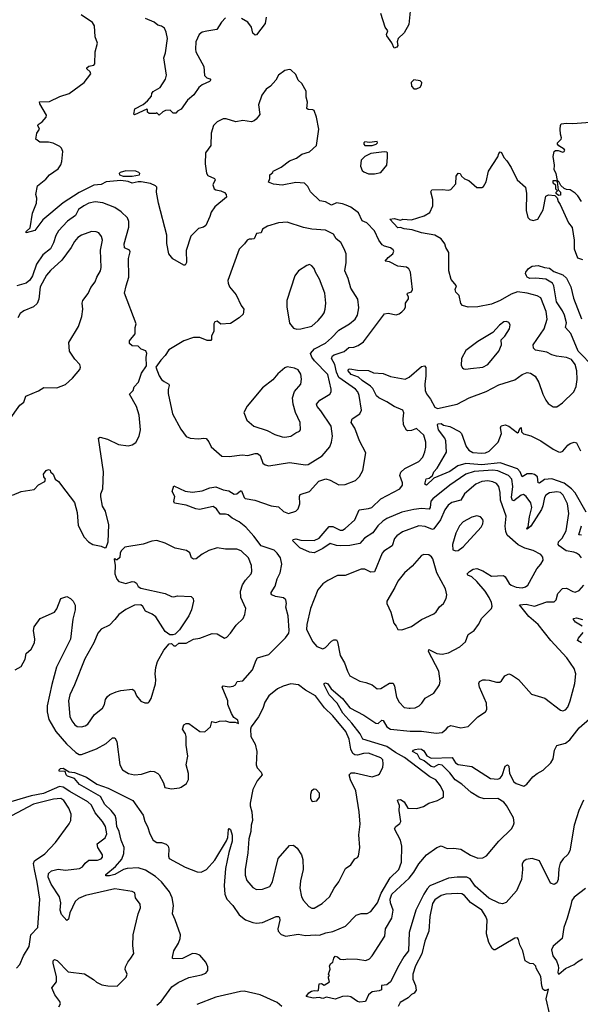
# Model space of a CAD drawing. Extents: x 2057697 to 2160550, y 827490 to 1016834.
# Tile 492 of 509: x 2136682 to 2141236, y 991402 to 999395. Entities that reach past the tile are written whole.
import ezdxf

# ---------------------------------------------------------------- set-up
doc = ezdxf.new("R2010")
doc.units = 0

msp = doc.modelspace()

# ---------------------------------------------------------------- linework, layer by layer
at = {"layer": '0CON20XD'}
for points in [[(2139866.2, 999575), (2139843.8, 999355), (2139805, 999287.5), (2139756.9, 999243.1), (2139748.2, 999215), (2139753.5, 999185), (2139745, 999171.1), (2139725, 999162.9), (2139705, 999206.7), (2139663.6, 999263.6), (2139661.2, 999275), (2139672, 999305), (2139650, 999335), (2139616.6, 999446.6)], [(2137225, 998022.4), (2137165, 997991.8), (2137035, 997908.5), (2136870.3, 997769.7), (2136805, 997683.1), (2136733.3, 997663.3), (2136735, 997676.2), (2136767.5, 997705), (2136785.4, 997825), (2136819.2, 997905), (2136820, 997945), (2136813.3, 997975), (2136828, 998045), (2136895, 998100), (2136923.3, 998135), (2136993.3, 998185), (2137015, 998217.5), (2137023.8, 998245), (2137031.2, 998325), (2137020.7, 998350.7), (2137007.5, 998365), (2136955, 998392), (2136915, 998400), (2136845, 998400), (2136813.9, 998423.9), (2136821.2, 998475), (2136842.5, 998505), (2136830, 998535), (2136833.3, 998545), (2136863.3, 998565), (2136898, 998605), (2136900.7, 998620.7), (2136845, 998712.5), (2136842.3, 998727.7), (2136925, 998732.2), (2137009.1, 998770.9), (2137085, 998796.2), (2137205.9, 998884.1), (2137258.8, 998955), (2137255, 998972.5), (2137226.7, 998995), (2137226.2, 999005), (2137242.4, 999017.6), (2137283.6, 999026.4), (2137293, 999037), (2137293.8, 999135), (2137313.3, 999205), (2137294, 999255), (2137289.2, 999345), (2137272.4, 999372.4), (2137182, 999435)], [(2138355, 999411.4), (2138320.8, 999375), (2138283.3, 999316.7), (2138201.1, 999301.1), (2138165, 999292.5), (2138140.5, 999275), (2138113.8, 999215), (2138109.1, 999155), (2138113.5, 999135), (2138178.6, 999015), (2138183.2, 998943.2), (2138202.4, 998922.4), (2138226.7, 998915), (2138236, 998905), (2138225, 998892), (2138164.5, 998865.5), (2138136.1, 998843.9), (2138097.5, 998785), (2138045, 998742.5), (2137995, 998667.5), (2137965, 998652.5), (2137950, 998635), (2137930, 998635), (2137905, 998660), (2137867, 998657), (2137845, 998647.5), (2137815, 998620), (2137795, 998640), (2137787.5, 998632.5), (2137735, 998632.5), (2137720, 998645), (2137720, 998665), (2137715, 998667.5), (2137615, 998623.8), (2137608.3, 998628.3), (2137617.5, 998672.5), (2137685, 998707.1), (2137720, 998735), (2137754, 998775), (2137755.8, 998795), (2137765, 998811.2), (2137823.8, 998845), (2137866.7, 998913.3), (2137874.4, 998945), (2137853.1, 999085), (2137867.3, 999127.3), (2137883.2, 999243.2), (2137871.9, 999295), (2137857.1, 999325), (2137835, 999342.9), (2137805, 999350.8), (2137773.7, 999373.7), (2137704.6, 999404.6)], [(2138684.3, 999415), (2138676.7, 999365), (2138605, 999271.2), (2138595, 999268.8), (2138576, 999285), (2138565.6, 999335.6), (2138536.2, 999375), (2138485, 999405.8)], [(2136645, 994117.5), (2136695, 994143.8), (2136725.5, 994204.5), (2136735, 994250), (2136775.6, 994284.4), (2136802, 994335), (2136806, 994365), (2136794.3, 994435.7), (2136800, 994465), (2136847.5, 994535), (2136965, 994583.8), (2136985, 994613.3), (2137015, 994696.7), (2137065, 994712.5), (2137095, 994696.7), (2137116.7, 994675), (2137133, 994643), (2137133.3, 994605), (2137112.7, 994527.3), (2137095.8, 994365), (2136981.4, 994138.6), (2136942, 993998), (2136904.6, 993825), (2136903.9, 993775), (2136919.1, 993715), (2136975, 993616.5), (2137063.6, 993515), (2137137.5, 993445), (2137165, 993429.4), (2137185, 993429.4), (2137306.2, 993475), (2137385, 993518.1), (2137435, 993563.8), (2137455, 993563.8), (2137472.2, 993535), (2137494.2, 993345), (2137516.7, 993305), (2137565, 993274.2), (2137615, 993264.2), (2137671.2, 993268.8), (2137745, 993294.2), (2137775, 993290.8), (2137805, 993276), (2137815, 993263.3), (2137849.5, 993199.5), (2137861.7, 993161.7), (2137915, 993150), (2137980.7, 993159.3), (2137995, 993163.3), (2138037.5, 993195), (2138053, 993227), (2138054, 993275), (2138033.8, 993345), (2138048.8, 993415), (2138034.4, 993505), (2138034.3, 993575), (2138028, 993598), (2138003.6, 993636.4), (2138015, 993670), (2138035, 993682.5), (2138055, 993680), (2138145, 993616.7), (2138185, 993613.3), (2138232.5, 993655), (2138243, 993697), (2138275, 993688.8), (2138305, 993700), (2138355, 993702.5), (2138387, 993693), (2138431.7, 993691.7), (2138458.3, 993681.7), (2138455, 993707.5), (2138420.7, 993730.7), (2138402.3, 993762.3), (2138374.2, 993834.2), (2138373.3, 993865), (2138327.8, 993975), (2138335, 993986.4), (2138385, 993978.6), (2138417, 993983), (2138435.8, 993994.2), (2138448.8, 994021.2), (2138495, 994028.8), (2138572.1, 994117.9), (2138602, 994195), (2138615, 994214), (2138705, 994242.5), (2138763.1, 994296.9), (2138842.2, 994377.8), (2138867.5, 994415), (2138870.8, 994435), (2138861.9, 994555), (2138844.3, 994625), (2138849.2, 994655), (2138844.3, 994684.3), (2138825, 994702), (2138761.1, 994711.1), (2138731.2, 994725), (2138724.2, 994735), (2138724.3, 994745), (2138756.5, 994795), (2138773.6, 994855), (2138797.9, 994905), (2138810.9, 994975), (2138801.1, 995025), (2138774.4, 995065), (2138748.7, 995088.7), (2138644.8, 995124.8), (2138585, 995202.3), (2138518.2, 995275), (2138465, 995318.1), (2138407.8, 995347.7), (2138375, 995375.6), (2138355, 995381.5), (2138310.3, 995380.3), (2138281.5, 995425), (2138255, 995443.3), (2138141.6, 995418.4), (2138113.4, 995423.4), (2138035, 995453.8), (2137938.8, 995468.8), (2137933.8, 995483.8), (2137941.9, 995525), (2137921.2, 995565), (2137935, 995610), (2138025, 995568.6), (2138085, 995558), (2138165, 995569.2), (2138226.6, 995593.4), (2138275, 995601.9), (2138335, 995576.9), (2138380.9, 995570.9), (2138423.7, 995543.7), (2138445, 995546.7), (2138475, 995569.2), (2138485, 995570), (2138505, 995516.2), (2138515, 995508.6), (2138592.5, 995495), (2138725, 995449.4), (2138785, 995439.2), (2138825, 995402), (2138865, 995386.2), (2138925, 995404.2), (2138945.5, 995424.5), (2138957.5, 995465), (2138955.6, 995525), (2138960.9, 995539.1), (2139035, 995564.3), (2139112.7, 995647.3), (2139167.9, 995667.9), (2139205.4, 995655.4), (2139275, 995617.5), (2139325, 995621.4), (2139408.8, 995655), (2139443.4, 995686.6), (2139469.4, 995735), (2139495, 995877.5), (2139441.4, 995975), (2139405, 996078.8), (2139375.8, 996125), (2139383.8, 996155), (2139443.8, 996195), (2139458, 996225), (2139440.9, 996345), (2139428.5, 996375), (2139411.1, 996395), (2139275, 996490.9), (2139255.3, 996534.7), (2139242.6, 996595), (2139215.9, 996645), (2139221.8, 996665), (2139236.7, 996675), (2139318.1, 996701.9), (2139355, 996734.5), (2139396.4, 996736.4), (2139431.2, 996748.8), (2139475, 996778.9), (2139645, 997007.5), (2139675, 997013.3), (2139740.7, 996999.3), (2139763.6, 997006.4), (2139785, 997022.5), (2139806.7, 997045), (2139816.2, 997065), (2139816.7, 997095), (2139840, 997130), (2139841.2, 997145), (2139830, 997165), (2139833.3, 997175), (2139865, 997186.7), (2139874, 997205), (2139855.7, 997345), (2139843, 997373), (2139825, 997385.8), (2139755, 997394.4), (2139685, 997429.1), (2139650, 997435), (2139675.3, 997464.7), (2139714, 997495), (2139720, 997515), (2139716.6, 997526.6), (2139693.6, 997543.6), (2139645, 997555.5), (2139626.6, 997566.6), (2139598.2, 997605), (2139565, 997680), (2139502.9, 997745), (2139465, 997762.5), (2139435, 997828.1), (2139371.7, 997871.7), (2139335, 997888.2), (2139305, 997900.5), (2139255, 997908.1), (2139215, 997888.9), (2139165, 997915.5), (2139120, 997925), (2139045, 997997.5), (2139021.7, 998041.7), (2138995, 998068), (2138925, 998074.2), (2138815, 998052.5), (2138745, 998060), (2138702.5, 998075), (2138713.8, 998105), (2138713.3, 998135), (2138737.5, 998155), (2138740, 998165), (2138805, 998198.6), (2138875, 998249.2), (2138929.7, 998270.3), (2138975, 998304.2), (2139035, 998322), (2139092.5, 998375), (2139111.2, 998505), (2139093.9, 998603.9), (2139075, 998656.7), (2139063.8, 998663.8), (2139025.9, 998665.9), (2139013.3, 998675), (2139019.2, 998725), (2139008, 998765), (2139010, 998815), (2138975, 998877.5), (2138943.9, 998903.9), (2138925, 998950), (2138885, 998987.5), (2138875, 998990), (2138835, 998982.5), (2138783.3, 998945), (2138763.3, 998905), (2138718.8, 998855), (2138685, 998832), (2138648.8, 998781.2), (2138621.2, 998705), (2138632.5, 998625), (2138603.9, 998586.1), (2138587.5, 998575), (2138564.1, 998565.9), (2138495, 998575.7), (2138436.8, 998566.8), (2138359.1, 998589.1), (2138335, 998590), (2138285, 998565.8), (2138256, 998535), (2138237.1, 998475), (2138234.3, 998375), (2138192.5, 998315), (2138188.6, 998225), (2138198.7, 998148.7), (2138210, 998130), (2138263.8, 998105), (2138270, 998095), (2138250, 998055), (2138262.3, 998022.3), (2138275, 998013.3), (2138315, 998006), (2138345, 997992.5), (2138358.8, 997975), (2138362.5, 997955), (2138266.7, 997875), (2138238.8, 997831.2), (2138227, 997797), (2138193.3, 997725), (2138175, 997711.2), (2138135, 997700), (2138072.1, 997637.9), (2138035, 997520), (2138036.7, 997425), (2138025, 997402.5), (2138015, 997402.5), (2137925, 997453.3), (2137893.8, 997495), (2137878.3, 997578.3), (2137878, 997645), (2137810, 997905), (2137794.4, 997994.4), (2137797.1, 998035), (2137786, 998045), (2137745, 998065.4), (2137668.3, 998078.3), (2137645, 998079.7), (2137595, 998067.8), (2137562.4, 998082.4), (2137505, 998088.7), (2137385, 998079.6), (2137345, 998058.1), (2137285, 998052.4), (2137225, 998022.4)], [(2139905, 998833.3), (2139935, 998847.5), (2139946.2, 998865), (2139947.5, 998885), (2139935, 998897.5), (2139885, 998906.2), (2139861.2, 998885), (2139863.6, 998856.4), (2139885, 998833.3), (2139905, 998833.3)], [(2141245, 997918.8), (2141216, 997965), (2141195, 997986), (2141152.5, 998015), (2141125, 998016.2), (2141105.8, 998025.8), (2141078, 998048), (2141065, 998076.7), (2141050.7, 998090.7), (2141040, 998145), (2141023.8, 998175), (2141026.2, 998215), (2141016.7, 998285), (2141022.5, 998325), (2141035, 998332.5), (2141055, 998332.5), (2141095, 998320), (2141105.9, 998324.1), (2141110, 998335), (2141106.2, 998345), (2141060.8, 998370.8), (2141050, 998385), (2141051.2, 998395), (2141081.2, 998425), (2141084, 998435), (2141074.1, 998465.9), (2141071.2, 998505), (2141074.2, 998535.8), (2141081.4, 998548.6), (2141125, 998555.8), (2141175, 998551.4), (2141315, 998562)], [(2139485, 998373.8), (2139545, 998374.4), (2139577.5, 998385), (2139587.5, 998395), (2139587, 998407), (2139525, 998396.7), (2139487, 998403), (2139477.5, 998395), (2139476.7, 998385), (2139485, 998373.8)], [(2141246.9, 995025), (2141228.3, 995048.3), (2141205, 995064.3), (2141183.2, 995073.2), (2141121.7, 995081.7), (2141065, 995124), (2141057.1, 995135), (2141058.6, 995155), (2141089.3, 995185), (2141120, 995245), (2141143.6, 995385), (2141132.9, 995465), (2141097.9, 995535), (2141075, 995555.3), (2141045, 995561.3), (2140985, 995553.8), (2140956.7, 995535), (2140944.1, 995515), (2140932.2, 995447.8), (2140920.4, 995419.6), (2140835, 995282.9), (2140805, 995260), (2140800, 995265), (2140813.1, 995276.9), (2140822.2, 995357.8), (2140841.9, 995435), (2140835, 995473.3), (2140795, 995524.4), (2140775, 995539.1), (2140755, 995533.9), (2140695, 995487.8), (2140685, 995490.4), (2140676.6, 995516.6), (2140688.4, 995605), (2140680.5, 995665), (2140652.1, 995695), (2140566.9, 995733.1), (2140525, 995736.7), (2140375, 995726.2), (2140305.9, 995704.1), (2140175, 995615.3), (2140037.7, 995505), (2140021.8, 995485), (2140017.1, 995435), (2140008.2, 995421.8), (2139945, 995426.2), (2139885, 995419.2), (2139785, 995396.6), (2139665, 995346.4), (2139632.5, 995325), (2139591.3, 995285), (2139551.9, 995228.1), (2139484.4, 995185), (2139446.3, 995143.7), (2139365, 995127.1), (2139285, 995123.5), (2139255, 995126.6), (2139205, 995143.1), (2139145, 995102.1), (2139075, 995065.5), (2139035, 995072.5), (2138957.7, 995107.7), (2138909.2, 995155), (2138902, 995165), (2138903.3, 995175), (2138925, 995180.8), (2138965, 995168.5), (2139075, 995165.6), (2139115, 995186.9), (2139195, 995280.8), (2139225, 995279.2), (2139285, 995250.4), (2139305, 995252), (2139325, 995263.3), (2139405.4, 995335), (2139438.8, 995415), (2139515, 995425.5), (2139542, 995435), (2139615, 995505.5), (2139769.4, 995585), (2139790.6, 995615), (2139792.9, 995635), (2139770.6, 995695), (2139777.8, 995722.2), (2139809.5, 995750.5), (2139925, 995807.8), (2139955.7, 995844.3), (2139973.6, 995886.4), (2139981.6, 995925), (2139981.2, 995965), (2139965, 996021.2), (2139905, 996076.2), (2139865, 996060.8), (2139835, 996056.2), (2139822.9, 996062.9), (2139800, 996105), (2139796.2, 996155), (2139803.4, 996203.4), (2139793.8, 996223.8), (2139725, 996253.8), (2139665, 996293.1), (2139599.2, 996325), (2139581.1, 996341.1), (2139549.7, 996399.7), (2139530.7, 996420.7), (2139465, 996464.8), (2139435, 996492.2), (2139374.6, 996515), (2139349.4, 996545), (2139352.2, 996557.8), (2139365, 996561.1), (2139425, 996549.4), (2139515, 996547.1), (2139557, 996527), (2139635, 996522), (2139695, 996497.1), (2139813, 996477), (2139845, 996492.5), (2139945, 996580.8), (2139970, 996585), (2139981.2, 996571.2), (2139981.2, 996505), (2139972.9, 996435), (2139975.7, 996385), (2139986.8, 996356.8), (2140018.6, 996315), (2140055, 996250), (2140075, 996238.1), (2140236.5, 996273.5), (2140332, 996325), (2140472.6, 996377.4), (2140575, 996430), (2140705, 996471.4), (2140764.6, 996515.4), (2140805, 996530.8), (2140832.5, 996525), (2140870.5, 996500.5), (2140899.1, 996449.1), (2140931.4, 996355), (2140955.7, 996305), (2140975, 996278), (2141015, 996250.8), (2141045, 996252.2), (2141090.8, 996285), (2141182.9, 996375), (2141203.4, 996416.6), (2141209.4, 996475), (2141207.3, 996545), (2141194.3, 996595.7), (2141165, 996636.2), (2141125, 996653.3), (2141042.2, 996662.2), (2141004.3, 996674.3), (2140965, 996696.2), (2140872, 996712), (2140855, 996727.5), (2140854.2, 996755), (2140942.2, 996885), (2140967.1, 996962.9), (2140960, 997025), (2140915, 997136.9), (2140885, 997151.9), (2140805.4, 997175.4), (2140725, 997184.5), (2140675, 997167.5), (2140585.8, 997115), (2140515, 997085.4), (2140405, 997064.3), (2140325, 997060), (2140280, 997075), (2140265, 997090), (2140253.3, 997155), (2140225, 997182.5), (2140220, 997205), (2140230, 997235), (2140186.2, 997285), (2140167.5, 997355), (2140168.8, 997505), (2140144.4, 997544.4), (2140134.4, 997575), (2140105, 997615.7), (2140055, 997644.6), (2139945, 997665.6), (2139869.4, 997689.4), (2139805.8, 997695.8), (2139775, 997708.8), (2139755, 997706.2), (2139690, 997775), (2139725, 997781.4), (2139775, 997768.8), (2139795, 997776), (2139865, 997771.4), (2139968.1, 997801.9), (2140015, 997830), (2140037.5, 997885), (2140037.1, 997935), (2140023, 997997), (2140030, 998015), (2140115, 998016), (2140165, 998010), (2140183.6, 998016.4), (2140225, 998062.5), (2140228, 998125), (2140245, 998148.8), (2140260, 998145), (2140270, 998125), (2140295, 998103.8), (2140329.7, 998089.7), (2140395, 998033.3), (2140435, 998032.5), (2140449.3, 998040.7), (2140471.7, 998078.3), (2140491.2, 998165), (2140565, 998282.5), (2140575, 998310), (2140585, 998322.5), (2140595, 998316.7), (2140613.8, 998275), (2140638.8, 998248.8), (2140674.2, 998194.2), (2140724.2, 998094.2), (2140791.2, 998035), (2140800, 997985), (2140797.5, 997845), (2140809.7, 997789.7), (2140825, 997773.8), (2140853.9, 997763.9), (2140890, 997775), (2140935, 997852.5), (2140956.7, 997963.3), (2140977, 997973), (2141028.3, 997968.3), (2141048.3, 997948.3), (2141055, 997920), (2141073.6, 997893.6), (2141141.2, 997745), (2141168.8, 997708.8), (2141186.9, 997605), (2141185.8, 997535), (2141212.9, 997462.9), (2141255, 997447.5)], [(2139565, 998144.3), (2139616.7, 998155), (2139663.3, 998215), (2139670, 998275), (2139670, 998315), (2139665, 998318.8), (2139642.5, 998322.5), (2139535, 998308.8), (2139484.7, 998285.3), (2139456.7, 998255), (2139451.2, 998205), (2139465, 998172), (2139478.9, 998158.9), (2139515, 998144.3), (2139565, 998144.3)], [(2137523.6, 998123.6), (2137595, 998124.5), (2137656, 998135), (2137658.8, 998145), (2137650, 998155), (2137625, 998165.8), (2137545, 998167.5), (2137497.5, 998155), (2137488.8, 998145), (2137493.3, 998135), (2137523.6, 998123.6)], [(2141058.3, 997968.3), (2141040, 997985), (2141040, 997995), (2141050, 998005), (2141038.3, 998018.3), (2141038.3, 998048.3), (2141015, 998067.5), (2141015, 998090), (2141038.8, 998088.8), (2141047.5, 998077.5), (2141057.5, 998015), (2141076.2, 997995), (2141075, 997970), (2141058.3, 997968.3)], [(2137568.2, 997711.8), (2137567.5, 997757.5), (2137556.8, 997786.8), (2137507.1, 997835), (2137455, 997871.1), (2137357, 997907), (2137295, 997915.5), (2137244.7, 997905.3), (2137204, 997885), (2137160.6, 997855), (2137136.7, 997805), (2137070.9, 997759.1), (2136997.8, 997682.2), (2136975, 997642.5), (2136955.8, 997584.2), (2136931.5, 997535), (2136870.9, 997485), (2136819.8, 997410.2), (2136786.9, 997315), (2136765, 997280.7), (2136735, 997256.8), (2136660, 997235)], [(2138705, 995774.4), (2138875, 995798.9), (2139005, 995782.2), (2139025, 995784.4), (2139138.6, 995855), (2139202.2, 995927.8), (2139215.5, 995965), (2139222.7, 996015), (2139211.2, 996095), (2139129.5, 996219.5), (2139098.1, 996255), (2139094.4, 996274.4), (2139119.4, 996305), (2139202, 996355), (2139212.9, 996375), (2139212.2, 996395), (2139184.7, 996514.7), (2139076.2, 996626.2), (2139055.5, 996655), (2139044.4, 996685), (2139078, 996722), (2139165, 996768.5), (2139215, 996812.1), (2139275.7, 996875), (2139362, 996925), (2139406, 996964), (2139425.6, 996995), (2139437.1, 997055), (2139427.8, 997125), (2139373.3, 997215), (2139351.1, 997295), (2139323.8, 997355), (2139334.3, 997425), (2139332.9, 997495), (2139319.2, 997535), (2139290, 997585), (2139254, 997615), (2139230, 997655), (2139165.5, 997685.5), (2139055, 997694.2), (2138988.3, 997708.3), (2138855, 997752.5), (2138785, 997745.7), (2138695, 997717.5), (2138655.6, 997694.4), (2138643.3, 997665), (2138605, 997660), (2138585.7, 997615), (2138566.7, 997613.3), (2138546.7, 997613.3), (2138530, 997605), (2138509.2, 997575), (2138465, 997533.3), (2138373.2, 997276.8), (2138374.3, 997255), (2138387.5, 997225), (2138440.9, 997160.9), (2138480, 997075), (2138503.3, 997045), (2138496.2, 997005), (2138465.8, 996974.2), (2138395, 996928.8), (2138315, 996923.3), (2138285, 996946.7), (2138267, 996943), (2138260, 996925), (2138258.8, 996865), (2138240, 996825), (2138241.2, 996798.8), (2138235, 996791.2), (2138205, 996790), (2138144.2, 996815.8), (2138094.5, 996815.5), (2138015, 996786.9), (2137894, 996716), (2137865, 996670), (2137828.7, 996631.3), (2137788.8, 996575), (2137814.3, 996504.3), (2137833.8, 996475), (2137855, 996458), (2137893.3, 996435), (2137896.7, 996425), (2137888.3, 996391.7), (2137889.3, 996359.3), (2137922.9, 996195), (2137989.8, 996069.8), (2138035, 996010), (2138067.7, 995997.7), (2138135, 995991.9), (2138178.8, 995998.8), (2138195.7, 995995.7), (2138218.3, 995968.3), (2138237.3, 995927.3), (2138325, 995851.2), (2138385, 995848.6), (2138488.8, 995861.2), (2138535, 995858.1), (2138595, 995874.5), (2138615, 995873.6), (2138635, 995856), (2138657.5, 995795), (2138675, 995780), (2138705, 995774.4)], [(2136595.8, 996145), (2136682, 996265), (2136715, 996288.8), (2136732.4, 996337.6), (2136835, 996382), (2136878.3, 996408.3), (2136985, 996406.2), (2137055, 996433.8), (2137111.2, 996485), (2137171.2, 996555), (2137176, 996575), (2137170, 996595), (2137129.7, 996639.7), (2137087.5, 996705), (2137082.2, 996775), (2137160.8, 996905), (2137187.1, 996985), (2137194.4, 997045), (2137188.9, 997095), (2137195.7, 997115), (2137237.4, 997172.6), (2137259.1, 997220.9), (2137294.5, 997265.5), (2137308.9, 997305), (2137337.8, 997355), (2137344.3, 997384.3), (2137338.2, 997525), (2137354.3, 997605), (2137347.5, 997635), (2137326.2, 997665), (2137303.6, 997673.6), (2137265, 997675.4), (2137183.7, 997646.3), (2137155, 997626.5), (2137127.3, 997595), (2137099.6, 997545), (2137025, 997442.5), (2136932.2, 997357.8), (2136899.9, 997320.1), (2136849.7, 997225), (2136838.7, 997125), (2136825, 997091.4), (2136795, 997063.3), (2136715, 997031.1), (2136685, 997009.2), (2136665.6, 996975)], [(2136623.9, 995536.1), (2136695, 995566), (2136798.3, 995581.7), (2136835, 995620), (2136886, 995645), (2136891.2, 995665), (2136877.5, 995685), (2136876.7, 995705), (2136897.5, 995735), (2136915, 995742.5), (2136928.3, 995738.3), (2136932.5, 995725), (2136954.2, 995704.2), (2136971.2, 995665), (2136996.4, 995646.4), (2137057.8, 995567.8), (2137126, 995475), (2137150, 995395), (2137157.6, 995287.6), (2137206.7, 995195), (2137240, 995155), (2137275, 995133.8), (2137345, 995121.2), (2137375, 995107.5), (2137385, 995110), (2137400, 995155), (2137406.2, 995295), (2137378.8, 995405), (2137355.9, 995445.9), (2137341.7, 995521.7), (2137342.5, 995545), (2137356.1, 995586.1), (2137361.9, 995725), (2137322.5, 995997.5), (2137335, 996005.8), (2137395, 995990.8), (2137485.5, 995945.5), (2137564.2, 995935.8), (2137595, 995944), (2137625, 995962.5), (2137653.1, 996015), (2137663.5, 996065), (2137653.1, 996185), (2137630.8, 996255), (2137573.8, 996355), (2137602.5, 996385), (2137613.3, 996415), (2137647.6, 996452.4), (2137672, 996525), (2137712.5, 996585), (2137708.8, 996655), (2137714, 996685), (2137706.7, 996706.7), (2137669.5, 996719.5), (2137645, 996743.8), (2137595, 996746.2), (2137573, 996767), (2137573, 996787), (2137621.2, 996845), (2137620, 996895), (2137627.5, 996925), (2137534.2, 997175), (2137545.8, 997235), (2137569.4, 997305), (2137565.7, 997455), (2137579.2, 997509.2), (2137574, 997524), (2137533.3, 997543.3), (2137530.5, 997575), (2137568.2, 997711.8)], [(2138932.7, 996882.7), (2138965, 996884.3), (2139055, 996907.5), (2139106.9, 996953.1), (2139138.5, 996991.5), (2139154.4, 997015), (2139164.4, 997045), (2139169.2, 997095), (2139161.9, 997175), (2139118, 997288), (2139084, 997345), (2139073.3, 997375), (2139056.4, 997396.4), (2139035, 997406.7), (2139015, 997400), (2138947.5, 997355), (2138916.7, 997315), (2138850.9, 997115), (2138851.8, 997065), (2138875, 996932.5), (2138905, 996890), (2138932.7, 996882.7)], [(2141347.1, 996575), (2141219.7, 996705), (2141158.6, 996848.6), (2141115.6, 996895), (2141122.8, 996935), (2141108.3, 996995), (2141091.7, 997031.7), (2141043, 997105), (2141021.1, 997235), (2141010, 997255), (2140955, 997288.9), (2140875, 997296.7), (2140825, 997293.8), (2140804, 997305), (2140798, 997315), (2140791.2, 997335), (2140793.9, 997346.1), (2140814.2, 997375.8), (2140845, 997392.9), (2140895, 997400.6), (2140945, 997382.9), (2140986.9, 997376.9), (2141020, 997350), (2141095, 997324.6), (2141125, 997297.5), (2141159.3, 997225), (2141180.3, 997135), (2141245.2, 996965.2)], [(2140305, 996557.5), (2140345, 996564.2), (2140445, 996573.6), (2140485.6, 996595), (2140575.4, 996704.6), (2140595.5, 996754.5), (2140592, 996795), (2140624, 996825), (2140662, 996885), (2140667.3, 996917.3), (2140656.8, 996936.8), (2140635.7, 996945.7), (2140615, 996942.5), (2140580, 996915), (2140525.4, 996854.6), (2140405, 996782.9), (2140305, 996708.8), (2140270.8, 996645), (2140267.7, 996587.7), (2140278.8, 996568.8), (2140291.2, 996561.2), (2140305, 996557.5)], [(2138835, 996005.8), (2138885, 996013.1), (2138925, 996040.8), (2138955, 996053.3), (2138963.3, 996065), (2138960, 996125), (2138923.3, 996205), (2138902.7, 996275), (2138897.5, 996325), (2138914.6, 996375.4), (2138966.7, 996435), (2138972.6, 996477.4), (2138966.7, 996516.7), (2138945, 996551.9), (2138915, 996566.9), (2138855, 996577.5), (2138835, 996568), (2138778.8, 996521.2), (2138739.7, 996470.3), (2138654, 996405), (2138531.2, 996258.8), (2138504, 996205), (2138526, 996145), (2138584.6, 996094.6), (2138691.1, 996061.1), (2138755, 996028.6), (2138815, 996008.6), (2138835, 996005.8)], [(2141285, 995396.2), (2141194, 995555), (2141165, 995587.4), (2141105, 995632.6), (2141005, 995668.2), (2140945, 995662.9), (2140905, 995632.7), (2140895, 995634.3), (2140888.1, 995685), (2140864, 995704), (2140845, 995709.4), (2140805, 995707.8), (2140765, 995683.2), (2140748.9, 995725), (2140725, 995748.4), (2140585, 995796.8), (2140435, 995781.3), (2140307.1, 995792.9), (2140241.9, 995771.9), (2140175, 995728.2), (2140047, 995673), (2139987.5, 995615), (2139974.1, 995624.1), (2139983.8, 995666.2), (2140008, 995672), (2140036.2, 995693.8), (2140047.1, 995725), (2140072.2, 995755), (2140150, 995885), (2140143.6, 995976.4), (2140136.4, 995996.4), (2140084.2, 996065), (2140076.7, 996105), (2140080, 996115), (2140105, 996118), (2140125, 996102), (2140175, 996093.5), (2140255, 996050.8), (2140270, 996035), (2140309.3, 995929.3), (2140330.4, 995900.4), (2140362.2, 995882.3), (2140435, 995876.4), (2140465, 995878.8), (2140495, 995892.2), (2140569.6, 995965), (2140596.5, 996035), (2140588, 996082), (2140593.1, 996096.9), (2140625, 996105.6), (2140655.3, 996095.3), (2140725, 996041.8), (2140735, 996045.8), (2140744.6, 996075), (2140755, 996083.3), (2140759.7, 996049.7), (2140775, 996031.8), (2140835, 996016.9), (2140915, 995977.1), (2141015, 995908.8), (2141057.7, 995887.7), (2141075, 995884.2), (2141095, 995892), (2141135, 995942), (2141155, 995954.2), (2141185, 995966), (2141205, 995958.8), (2141238.6, 995895)], [(2139855, 993804.4), (2139895, 993808.6), (2139926, 993825), (2139948, 993845), (2139975, 993886), (2140045, 993926.2), (2140092.9, 993995), (2140097.1, 994025), (2140085.6, 994105), (2140002, 994265), (2140005, 994282.5), (2140069.3, 994249.3), (2140115, 994243.1), (2140166, 994254), (2140257.2, 994302.8), (2140302.5, 994345), (2140325.7, 994404.3), (2140374.4, 994435.6), (2140410, 994485), (2140435, 994536.7), (2140514.3, 994615.7), (2140519.2, 994635), (2140514.2, 994664.2), (2140495.6, 994705), (2140463.1, 994755), (2140394.4, 994835), (2140355, 994870.9), (2140321.2, 994885), (2140317.5, 994895), (2140335, 994915.5), (2140365, 994935.4), (2140395, 994940.5), (2140445, 994920.4), (2140515, 994878.4), (2140612.1, 994882.1), (2140625, 994872.9), (2140658.1, 994818.1), (2140673.4, 994803.4), (2140715, 994788.2), (2140765, 994782.1), (2140790.2, 994789.8), (2140810.6, 994805), (2140883, 994937), (2140916.7, 994975), (2140933.6, 995006.4), (2140931.7, 995031.7), (2140915, 995053.3), (2140852.5, 995085), (2140785, 995104.4), (2140731.5, 995131.5), (2140641.3, 995211.3), (2140630.8, 995240.8), (2140626.4, 995283.6), (2140634.4, 995365), (2140588.6, 995495), (2140586.4, 995556.4), (2140575.4, 995605), (2140555, 995630), (2140525, 995643.2), (2140485, 995651.6), (2140435, 995646.6), (2140386.2, 995623.8), (2140295.5, 995545), (2140266.9, 995493.1), (2140192, 995475), (2140163.3, 995455), (2140134.7, 995415.3), (2140099.7, 995335), (2140045, 995260.4), (2140035, 995257.3), (2139975, 995280.4), (2139925, 995286.4), (2139792.1, 995237.9), (2139744.7, 995205.3), (2139727.1, 995182.9), (2139707.6, 995122.4), (2139639.3, 995080.7), (2139625.7, 995065), (2139565, 994911.4), (2139535, 994908.9), (2139485, 994933.1), (2139455, 994934.3), (2139325, 994883.3), (2139265, 994884), (2139185, 994842.5), (2139145, 994814.2), (2139104.7, 994765.3), (2139043.8, 994616.2), (2139014.4, 994485), (2139012.5, 994445), (2139064.5, 994344.5), (2139095.9, 994305.9), (2139145, 994286.7), (2139165, 994298.8), (2139215, 994349.4), (2139235, 994360.6), (2139255, 994360), (2139264.4, 994344.4), (2139285, 994233.3), (2139321.4, 994175), (2139344, 994105), (2139365, 994068.8), (2139445, 994024.2), (2139495, 994014), (2139544.2, 993994.2), (2139585, 993962.5), (2139616.7, 993965), (2139685, 994008.2), (2139715, 994008.1), (2139727.3, 993985), (2139743.3, 993895), (2139765, 993853.8), (2139805, 993811.4), (2139845, 993804.4), (2139855, 993804.4)], [(2140225, 995083.8), (2140245, 995086.7), (2140285, 995116.7), (2140430.8, 995275), (2140445, 995302.5), (2140447.1, 995325), (2140445, 995336.7), (2140425, 995358.8), (2140395, 995366), (2140355, 995355.7), (2140285, 995317.5), (2140255, 995286.2), (2140225, 995227.5), (2140197.5, 995135), (2140201.7, 995091.7), (2140225, 995083.8)], [(2141245, 995209.5), (2141223.5, 995213.5), (2141244.6, 995285)], [(2137185, 993654.4), (2137215, 993661.4), (2137235, 993675.8), (2137289.4, 993755), (2137355, 993805.8), (2137372.2, 993835), (2137379.4, 993875), (2137395, 993899.2), (2137414.6, 993915.4), (2137465, 993938.1), (2137505, 993950), (2137599.2, 993959.2), (2137615, 993947.5), (2137630, 993905), (2137665, 993861.2), (2137699.5, 993849.5), (2137725, 993850), (2137735, 993856.2), (2137751.4, 993885), (2137785.4, 994004.6), (2137788.9, 994035), (2137782.5, 994085), (2137788.1, 994135), (2137802.5, 994185), (2137853, 994277), (2137895, 994327.5), (2137915, 994330), (2137935, 994311.2), (2137949.3, 994310.7), (2137975, 994332.5), (2138035, 994333.3), (2138095, 994366.7), (2138145, 994374), (2138245, 994411.2), (2138285, 994408.8), (2138346.1, 994373.9), (2138365, 994381.2), (2138395, 994414), (2138440.6, 994479.4), (2138497.3, 994532.7), (2138512, 994565), (2138519.2, 994615), (2138477.3, 994705), (2138475.6, 994755), (2138491.7, 994808.3), (2138516.2, 994845), (2138562, 994895), (2138567.5, 994915), (2138566, 994965), (2138540, 995025), (2138481.7, 995081.7), (2138445, 995097.1), (2138355, 995095.7), (2138285, 995106.7), (2138218.8, 995085), (2138165, 995055.6), (2138115, 995018.1), (2138094.3, 995014.3), (2138077.5, 995025), (2138065, 995067.5), (2138037, 995087), (2137945, 995103.8), (2137865, 995144), (2137795, 995165.7), (2137755, 995161.4), (2137685, 995138), (2137535.9, 995114.1), (2137506.1, 995083.9), (2137497, 995063), (2137495, 995030), (2137475, 995010), (2137465, 995010), (2137455, 995020), (2137450, 995015), (2137456.7, 994965), (2137454.2, 994895), (2137471.7, 994851.7), (2137486.7, 994835), (2137545, 994818), (2137595, 994833.8), (2137615, 994831.2), (2137630.3, 994820.3), (2137645, 994792.9), (2137665, 994779.5), (2137865, 994736), (2137915, 994712), (2137935, 994708.8), (2137965, 994718.8), (2138075, 994712.5), (2138092.5, 994695), (2138093.3, 994675), (2138077.1, 994605), (2138055.7, 994555), (2137979.1, 994440.9), (2137945, 994406.7), (2137925, 994400), (2137902.3, 994402.3), (2137865, 994428.8), (2137787, 994547), (2137759.2, 994569.2), (2137705, 994594.2), (2137682.3, 994632.3), (2137665, 994644.6), (2137615, 994640.9), (2137545, 994607.3), (2137488.6, 994565), (2137454.5, 994525.5), (2137411.3, 994478.7), (2137343.7, 994446.3), (2137315.7, 994415), (2137285.6, 994335), (2137211.2, 994205), (2137127.5, 993995), (2137089.5, 993915), (2137077.9, 993865), (2137089.2, 993739.2), (2137105, 993702.5), (2137129.1, 993669.1), (2137148, 993658), (2137185, 993654.4)], [(2139785, 994442), (2139865, 994470), (2139945, 994525.6), (2140045, 994572), (2140065, 994588.8), (2140091.7, 994628.3), (2140126, 994655), (2140145.8, 994695), (2140150.8, 994725), (2140140.8, 994775), (2140071.4, 994905), (2140037.7, 995017.7), (2140026.7, 995035), (2140005, 995051.2), (2139965, 995052), (2139945, 995043.8), (2139871.4, 994958.6), (2139808.8, 994905), (2139753, 994837), (2139730, 994785), (2139663.8, 994675), (2139663.3, 994655), (2139696.7, 994585), (2139720, 994495), (2139740.7, 994470.7), (2139752.5, 994445), (2139785, 994442)], [(2141187.6, 994127.6), (2141127.1, 994215), (2140995.6, 994355), (2140893.3, 994485), (2140818.8, 994548.8), (2140743.3, 994645), (2140795, 994649.7), (2140865, 994632.7), (2140965, 994670), (2141025, 994669.4), (2141040.6, 994685), (2141053.3, 994736.7), (2141091.7, 994778.3), (2141125, 994779.5), (2141175, 994752), (2141195, 994748), (2141227.9, 994762.1), (2141264, 994805)], [(2141250.9, 994470.9), (2141197.3, 994505), (2141180.9, 994525), (2141180.8, 994535), (2141205, 994538.8), (2141255, 994526.5)], [(2141246.2, 994335), (2141214, 994355), (2141222.5, 994375), (2141259.9, 994420.1)], [(2137797.1, 991395), (2137831.1, 991425), (2137917.8, 991542.2), (2137970.5, 991579.5), (2138055, 991619.1), (2138159.4, 991640.6), (2138194.4, 991655.6), (2138209.4, 991675), (2138210, 991705), (2138193.9, 991745), (2138145, 991800.9), (2138115, 991812.2), (2138085, 991813.8), (2138005, 991773.1), (2137935, 991770), (2137924.5, 991774.5), (2137923.1, 991783.1), (2137934, 991836), (2137971.9, 991898.1), (2137985.3, 991935), (2137987.3, 991965), (2137945, 992088), (2137922.2, 992135), (2137931.2, 992205), (2137921.1, 992265), (2137898.2, 992315), (2137832.9, 992395), (2137785, 992438.9), (2137705, 992489.5), (2137645, 992510.5), (2137555, 992504.2), (2137525, 992494.7), (2137455, 992456.4), (2137412.5, 992445), (2137382.5, 992445), (2137382.5, 992455), (2137460, 992520), (2137510.9, 992579.1), (2137528.5, 992625), (2137529.5, 992675), (2137506.6, 992735), (2137489.5, 992805), (2137471.5, 992845), (2137465.7, 992905.7), (2137456.7, 992933.3), (2137425.9, 992975.9), (2137375, 993023.3), (2137337.4, 993087.4), (2137168.8, 993185), (2137126.2, 993235), (2137070, 993255), (2137060, 993265), (2137050.7, 993290.7), (2137003.8, 993293.8), (2137002.5, 993305), (2137012.5, 993315), (2137035, 993318), (2137085, 993287.5), (2137126, 993284), (2137225, 993246.4), (2137308.2, 993188.2), (2137400, 993155), (2137602, 993055), (2137685, 992938), (2137699.1, 992885), (2137721.1, 992845), (2137738.5, 992785), (2137765, 992734.3), (2137795, 992716.5), (2137835.3, 992715.3), (2137872.4, 992702.4), (2137888.2, 992685), (2137893.8, 992665), (2137891.5, 992605), (2137897.5, 992585), (2138025, 992514.5), (2138125, 992475.8), (2138155, 992474.2), (2138200, 992495), (2138268.3, 992571.7), (2138362.6, 992727.4), (2138372.2, 992755), (2138378.8, 992821.2), (2138385, 992827.5), (2138395, 992820), (2138407.5, 992775), (2138407.7, 992725), (2138381.1, 992635), (2138354.7, 992505), (2138344.1, 992365), (2138349.2, 992295), (2138364.2, 992254.2), (2138413.8, 992205), (2138465, 992127.1), (2138517, 992087), (2138575.4, 992065.4), (2138605, 992061.1), (2138655, 992065.5), (2138765, 992114.3), (2138784.2, 992114.2), (2138793.8, 992105), (2138795.8, 992085.8), (2138778, 992015), (2138782, 991995), (2138805, 991968.8), (2138845, 991954), (2138945, 991970), (2139005, 991959.2), (2139085, 991966.2), (2139117, 991963), (2139168.1, 991981.9), (2139225, 991993.3), (2139327.5, 992035), (2139415.8, 992124.2), (2139455, 992137.5), (2139505, 992139.2), (2139534.5, 992155.5), (2139588.2, 992225), (2139619.2, 992305), (2139692.7, 992427.3), (2139763.1, 992496.9), (2139783.5, 992555), (2139785.4, 992685), (2139775, 992734), (2139728, 992825), (2139738, 992845), (2139769.7, 992870.3), (2139777.1, 992885), (2139764.6, 992974.6), (2139767.5, 993015), (2139751.2, 993055), (2139755, 993062.5), (2139775, 993062.9), (2139805, 993045.5), (2139835, 992994.6), (2139908, 992992), (2139961.7, 993008.3), (2140005.7, 993034.3), (2140075, 993056.9), (2140112.9, 993077.1), (2140124, 993086), (2140125.8, 993125), (2140101.4, 993175), (2140063.4, 993223.4), (2140015, 993247.9), (2139807.1, 993405), (2139735.1, 993445.1), (2139665, 993493.6), (2139468.6, 993555), (2139448, 993598), (2139380.9, 993685), (2139307.4, 993765), (2139261.4, 993845), (2139195.9, 993915), (2139154.7, 993995), (2139155, 994006.2), (2139165, 994011.5), (2139185, 994003.9), (2139212.7, 993962.7), (2139305.1, 993885.1), (2139365, 993808.2), (2139478.5, 993748.5), (2139575, 993683.8), (2139595, 993682.5), (2139625, 993707.1), (2139635, 993705.7), (2139664.6, 993655), (2139695, 993634), (2139855, 993620), (2139945, 993618.7), (2140065, 993602.9), (2140115, 993608), (2140146, 993635), (2140162, 993655), (2140185, 993665.6), (2140265, 993645.8), (2140325, 993658), (2140404, 993735), (2140465.4, 993774.6), (2140476.7, 993795), (2140473.6, 993845), (2140416.7, 993975), (2140411.4, 994005), (2140418.3, 994021.7), (2140445, 994036.7), (2140465, 994036.7), (2140495, 994034), (2140555, 994015.8), (2140582.3, 994017.7), (2140595, 994026.7), (2140623, 994067), (2140655, 994083.8), (2140677, 994077), (2140735, 994038), (2140839.1, 993919.1), (2140947, 993887), (2141075, 993790), (2141095, 993783.3), (2141115, 993791.2), (2141134, 993815), (2141154.2, 993865), (2141192.9, 994005), (2141200, 994085), (2141187.6, 994127.6)], [(2139055, 992182.5), (2139075, 992182.9), (2139140.3, 992219.7), (2139199.2, 992275), (2139236.4, 992343.6), (2139275.7, 992395), (2139327.5, 992505), (2139371.2, 992535), (2139405, 992582.5), (2139425, 992592.5), (2139433.3, 992605), (2139445.8, 992675), (2139436.8, 992776.8), (2139446.7, 992865), (2139440.5, 992965), (2139413.5, 993135), (2139369.6, 993225), (2139357.5, 993265), (2139375, 993280.8), (2139405, 993281.9), (2139545, 993247.5), (2139595, 993264), (2139605, 993273.8), (2139630.8, 993325), (2139635.7, 993355), (2139631.4, 993385), (2139615, 993402.9), (2139515, 993440), (2139475, 993438.5), (2139425, 993424.5), (2139405, 993426.8), (2139387.6, 993437.6), (2139371.7, 993471.7), (2139357.5, 993555), (2139331.1, 993615), (2139225, 993743.8), (2139159.1, 993809.1), (2139085, 993906.7), (2139005, 993951.5), (2138946.3, 993996.3), (2138885, 994002.9), (2138822, 993985), (2138775, 993962.7), (2138705.7, 993905), (2138673.1, 993855), (2138656.8, 993803.2), (2138622, 993735), (2138562.5, 993655), (2138557.5, 993635), (2138558.8, 993575), (2138595, 993512.5), (2138609.2, 993455), (2138603, 993347), (2138611.7, 993321.7), (2138643.3, 993285), (2138652.5, 993265), (2138612, 993215), (2138576, 993145), (2138554.3, 993034.3), (2138553, 993013), (2138567.1, 992965), (2138574.3, 992895), (2138561.5, 992855), (2138560, 992805), (2138543.6, 992745), (2138535, 992630), (2138514.4, 992495), (2138515, 992450), (2138527, 992407), (2138575, 992349.2), (2138605, 992332.9), (2138655, 992335.6), (2138715, 992357.5), (2138735.5, 992395), (2138782.9, 992585), (2138875, 992690.8), (2138905, 992694), (2138935, 992670), (2138970.8, 992615), (2138981.7, 992578.3), (2138985.6, 992495), (2138964.4, 992405), (2138958.9, 992345), (2138972.5, 992275), (2138988.6, 992245), (2139030, 992195), (2139055, 992182.5)], [(2141261.1, 993058.9), (2141224.1, 992975.9), (2141187.3, 992855), (2141152.4, 992647.6), (2141135, 992618.8), (2141096.7, 992583.3), (2141072.4, 992547.6), (2141060.5, 992505), (2141057.1, 992415), (2141045, 992388), (2141025, 992374.2), (2140993.8, 992385), (2140903.8, 992565), (2140845, 992586.5), (2140795, 992577.3), (2140775, 992560), (2140765, 992541.2), (2140767.1, 992495), (2140758.4, 992415), (2140717.9, 992322.1), (2140635, 992229.1), (2140605, 992218.2), (2140577.8, 992222.2), (2140494, 992264), (2140381.4, 992361.4), (2140340.4, 992420.4), (2140315, 992433.7), (2140235, 992434.8), (2140165.3, 992425.3), (2140015, 992362.6), (2139991.3, 992338.7), (2139963.8, 992296.2), (2139898.8, 992165), (2139846.9, 991985), (2139840, 991835), (2139803.4, 991786.6), (2139762.7, 991717.3), (2139693.8, 991585), (2139665, 991559.6), (2139620, 991555), (2139621.7, 991518.3), (2139601.7, 991511.7), (2139545, 991502.5), (2139515, 991477.5), (2139490, 991425), (2139445, 991420), (2139425, 991423.6), (2139371.5, 991461.5), (2139347.3, 991467.3), (2139304.4, 991465.6), (2139245, 991444.2), (2139175, 991458.8), (2139145, 991449.2), (2139115, 991456), (2139065, 991451.5), (2139010, 991465), (2139030, 991495), (2139052.1, 991507.9), (2139073.3, 991513.3), (2139105, 991510), (2139110, 991515), (2139115, 991567.5), (2139135, 991570), (2139155, 991557.5), (2139200, 991585), (2139190, 991615), (2139190, 991625), (2139200, 991635), (2139190, 991645), (2139203, 991687), (2139200, 991715), (2139208.3, 991731.7), (2139226.7, 991745), (2139233.3, 991775), (2139245, 991792.5), (2139265, 991786.7), (2139285, 991766.7), (2139315, 991764), (2139348.7, 991771.3), (2139425, 991768.9), (2139495, 991757.1), (2139525, 991772), (2139545, 991794.2), (2139649.3, 991955), (2139654.8, 992015), (2139705, 992102.1), (2139715.3, 992165), (2139694.5, 992224.5), (2139691.2, 992255), (2139704.7, 992295), (2139845.4, 992425), (2139884.7, 992475), (2139925, 992542.2), (2139986.7, 992615), (2140072, 992675), (2140105, 992686.9), (2140155, 992666.2), (2140208.5, 992668.5), (2140265, 992661.6), (2140345, 992612), (2140405, 992589.2), (2140445, 992590.4), (2140475, 992606.9), (2140574, 992726), (2140676.5, 992825), (2140694.7, 992855.3), (2140700, 992875), (2140693.5, 992915), (2140636.7, 993016.7), (2140615, 993042.1), (2140565, 993072.6), (2140455, 993071), (2140412.7, 993082.7), (2140350.2, 993120.2), (2140275, 993189.5), (2140220.8, 993225), (2140175, 993281.5), (2140113.1, 993343.1), (2140085, 993349.7), (2140045, 993328), (2140025, 993331.9), (2139968.5, 993378.5), (2139932.5, 993395), (2139912.7, 993432.7), (2139873.1, 993455), (2139880, 993465), (2139895, 993470), (2139925, 993475.6), (2139945, 993472.5), (2139965, 993459.1), (2139988.9, 993418.9), (2140025, 993398.9), (2140195, 993404.6), (2140222.7, 993362.7), (2140245, 993347.5), (2140355, 993332.2), (2140505.5, 993235.5), (2140565, 993230), (2140585, 993238.6), (2140600.2, 993259.8), (2140624.4, 993335), (2140645, 993345.6), (2140656.2, 993335), (2140661.8, 993275), (2140697.4, 993207.4), (2140715, 993193.3), (2140776.6, 993173.4), (2140801.7, 993188.3), (2140851.7, 993248.3), (2140884.7, 993275.3), (2140935, 993303.3), (2140996.9, 993363.1), (2141016.9, 993395), (2141027.5, 993465), (2141045, 993503.3), (2141115, 993522.5), (2141150.6, 993549.4), (2141227.9, 993645), (2141311.2, 993718.8)], [(2137000, 991380), (2137014.2, 991405), (2137008.6, 991425), (2136968.6, 991478.6), (2136944, 991535), (2136981.2, 991585), (2136980, 991625), (2136953.5, 991735), (2136954.5, 991755.5), (2136965.7, 991764.3), (2136987.1, 991757.1), (2137075, 991664.4), (2137209.7, 991649.7), (2137282.5, 991602.5), (2137305, 991581.2), (2137350.3, 991560.3), (2137397.7, 991552.3), (2137475, 991550), (2137547.1, 991622.9), (2137553.8, 991645), (2137538.8, 991685), (2137541.2, 991705), (2137560, 991745), (2137586.2, 991775), (2137608.8, 991815), (2137600.8, 991875), (2137602.9, 991965), (2137643.2, 992136.8), (2137664, 992185), (2137660, 992215), (2137623.8, 992265), (2137616.7, 992306.7), (2137595, 992317.5), (2137455, 992340), (2137215.8, 992284.2), (2137159.3, 992260.7), (2137132.5, 992235), (2137089.4, 992145), (2137077.3, 992092.7), (2137065, 992082.5), (2137021.8, 992131.8), (2137010.9, 992165), (2137015.4, 992225), (2137004.6, 992275), (2136937.9, 992377.9), (2136914.2, 992435), (2136915.3, 992464.7), (2136940, 992485), (2136995, 992499.5), (2137055, 992490.4), (2137167, 992503), (2137192.7, 992517.3), (2137215, 992547.5), (2137245, 992571.4), (2137315, 992572.9), (2137345, 992582), (2137355.7, 992595), (2137355.7, 992615), (2137317.1, 992675), (2137312.5, 992705), (2137377.3, 992752.7), (2137389.1, 992785), (2137379.1, 992845), (2137355, 992885.7), (2137295.8, 992955.7), (2137265, 993017.8), (2137234.3, 993044.3), (2137089.5, 993129.5), (2137035, 993164.8), (2137005, 993168.8), (2136875, 993112.7), (2136775, 993093), (2136565, 993032.5)], [(2139058.3, 993048.3), (2139095, 993052.5), (2139116.4, 993083.6), (2139116.7, 993115), (2139090, 993145), (2139075, 993147.5), (2139052.5, 993135), (2139043.3, 993105), (2139043.6, 993073.6), (2139058.3, 993048.3)], [(2136655, 991696), (2136682.9, 991725), (2136713.1, 991795), (2136758.3, 991871.7), (2136773.7, 991966.3), (2136828.1, 992025), (2136845.4, 992255), (2136825, 992393.3), (2136802.3, 992495), (2136795.3, 992544.7), (2136803.3, 992565), (2136885.9, 992624.1), (2136972.9, 992715), (2137084.5, 992865.5), (2137097.4, 992892.6), (2137099.1, 992945), (2137081.1, 992995), (2137041.5, 993055), (2137015, 993072), (2136957.7, 993067.7), (2136795, 993026.6), (2136615, 992931.1)], [(2141279.1, 992340.9), (2141185, 992271.2), (2141168.6, 992245), (2141156.7, 992195), (2141130.2, 992099.8), (2141101.5, 992025), (2141089.2, 991935), (2141015, 991872.5), (2141003.3, 991845), (2141012.5, 991795), (2141043.3, 991755), (2141056.7, 991716.7), (2141060, 991695), (2141052.3, 991662.3), (2141055, 991650), (2141065, 991650)], [(2140989.2, 991315), (2140959.2, 991445), (2140976.7, 991525), (2140955, 991513.3), (2140945, 991513.3), (2140931.2, 991525), (2140922.3, 991552.3), (2140916.4, 991626.4), (2140877.5, 991695), (2140875, 991710), (2140855, 991730), (2140825, 991732.5), (2140787.5, 991755), (2140768.8, 991835), (2140746, 991885), (2140735, 991927.5), (2140725, 991940), (2140705, 991937.5), (2140545, 991844), (2140534.1, 991844.1), (2140520, 991855), (2140492.7, 991902.7), (2140473.2, 991973.2), (2140480.6, 992085), (2140469.2, 992115), (2140435.7, 992165), (2140345, 992226.7), (2140295.3, 992285.3), (2140275, 992297.8), (2140235, 992301.5), (2140145, 992296.5), (2140105.4, 992284.6), (2140055, 992249.5), (2140035, 992221.2), (2140014.7, 992115.3), (2140006.5, 991995), (2139974.5, 991915), (2139948.9, 991811.1), (2139897.3, 991715), (2139874.5, 991645), (2139875.4, 991605.4), (2139898.6, 991555), (2139904, 991515), (2139887.8, 991492.2), (2139865, 991482), (2139836.7, 991455), (2139771.9, 991415), (2139757.3, 991385)], [(2141065, 991650), (2141115, 991691.2), (2141185, 991723.8), (2141212.7, 991747.3), (2141255, 991770.8)], [(2138810.8, 991385), (2138774.5, 991415), (2138635, 991479.8), (2138505, 991508.8), (2138475, 991506.7), (2138275, 991460), (2138119.7, 991400.3)]]:
    msp.add_lwpolyline(points, dxfattribs=at)

doc.saveas('drawing.dxf')
